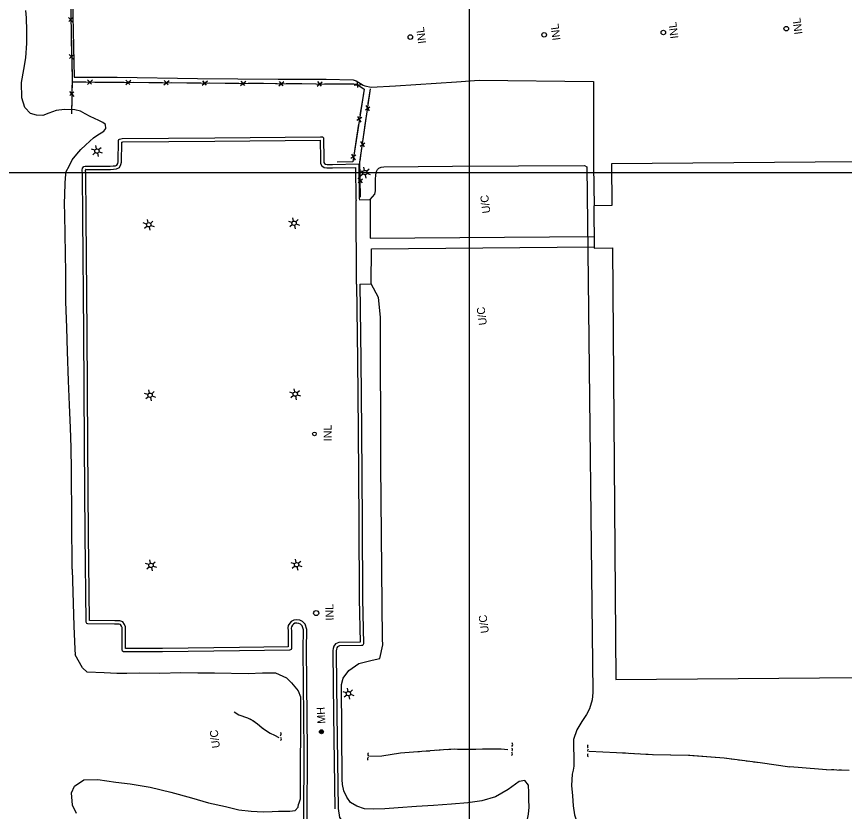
# Model space of a CAD drawing. Extents: x 353423 to 364002, y 127000 to 201942.
# Drawn here: x 360160 to 360781, y 145521 to 146117 of the extents above; entities that cross this region are included whole.
import ezdxf

# ---------------------------------------------------------------- set-up
doc = ezdxf.new("R2010")
doc.units = 0
for name, color, linetype in [('E_DTM_SlopeBottom', 7, 'Continuous'), ('E_LAND_BrushLine', 7, 'Continuous'), ('E_LAND_TreeLine', 7, 'Continuous'), ('E_MISCPROP', 7, 'Continuous'), ('E_STRUCT_WingWall', 7, 'Continuous'), ('E_UTL_ETransformer', 7, 'Continuous'), ('E_WTR_FlowLine', 7, 'Continuous')]:
    doc.layers.add(name, color=color, linetype=linetype)

msp = doc.modelspace()

# ---------------------------------------------------------------- linework, layer by layer
at = {"layer": 'E_DTM_SlopeBottom'}
for p, q in [((360199.39, 146116.27), (360202.7, 146112.62)), ((360202.63, 146116.17), (360199.52, 146113.31)), ((360199.97, 146088.43), (360203.28, 146084.78)), ((360203.21, 146088.33), (360200.1, 146085.46)), ((360213.51, 146066.08), (360217.36, 146069.39)), ((360213.71, 146069.42), (360216.56, 146066.13)), ((360242.21, 146065.86), (360246.07, 146069.17)), ((360242.41, 146069.2), (360245.27, 146065.91)), ((360270.92, 146065.64), (360274.78, 146068.95)), ((360271.12, 146068.98), (360273.98, 146065.69)), ((360299.63, 146065.42), (360303.48, 146068.73)), ((360299.83, 146068.76), (360302.68, 146065.47)), ((360328.33, 146065.2), (360332.19, 146068.51)), ((360328.53, 146068.54), (360331.39, 146065.25)), ((360357.04, 146064.98), (360360.89, 146068.29)), ((360357.24, 146068.32), (360360.1, 146065.03)), ((360385.74, 146064.76), (360389.6, 146068.07)), ((360385.95, 146068.1), (360388.8, 146064.81)), ((360413.62, 146065.52), (360418.68, 146065.98)), ((360415.72, 146068.12), (360416.14, 146063.79)), ((360200.21, 146060.64), (360203.39, 146056.88)), ((360203.45, 146060.42), (360200.23, 146057.68)), ((360421.91, 146046.89), (360425.37, 146049.16)), ((360425.03, 146046.27), (360422.4, 146050.33)), ((360419.19, 146041.3), (360415.52, 146038.96)), ((360415.92, 146041.99), (360418.62, 146037.69)), ((360418.03, 146019.84), (360421.49, 146022.12)), ((360421.15, 146019.23), (360418.52, 146023.29)), ((360414.75, 146012.94), (360411.08, 146010.6)), ((360411.48, 146013.62), (360414.18, 146009.33)), ((360419.77, 145992.3), (360416.53, 145995.89)), ((360416.6, 145992.41), (360419.65, 145995.21))]:
    msp.add_line(p, q, dxfattribs=at)
for points in [[(360736.08, 146400), (360635.72, 146398.95), (360465.67, 146395.7), (360239.27, 146391.3), (360241.33, 146335.74), (360197.4, 146294.39), (360202.1, 146069.83), (360201.69, 146043.88)], [(360201.24, 146110.89), (360201.47, 146099.57)], [(360201.47, 146099.57), (360201.68, 146089.62)], [(360201.82, 146083.04), (360202.05, 146071.73)], [(360202.05, 146071.73), (360202.1, 146069.83), (360201.97, 146061.78)], [(360202.07, 146067.96), (360415.57, 146066.33), (360420.93, 146062.43), (360412.4, 146007.9), (360400.66, 146007.62)], [(360202.07, 146067.96), (360212.33, 146067.88)], [(360219.11, 146067.83), (360230.77, 146067.74)], [(360230.77, 146067.74), (360241.03, 146067.66)], [(360247.81, 146067.61), (360259.48, 146067.52)], [(360259.48, 146067.52), (360269.74, 146067.44)], [(360276.52, 146067.39), (360288.18, 146067.3)], [(360288.18, 146067.3), (360298.44, 146067.22)], [(360305.23, 146067.17), (360316.89, 146067.08)], [(360316.89, 146067.08), (360327.15, 146067)], [(360333.93, 146066.95), (360345.6, 146066.86)], [(360345.6, 146066.86), (360355.86, 146066.78)], [(360362.64, 146066.73), (360374.3, 146066.64)], [(360374.3, 146066.64), (360384.56, 146066.56)], [(360391.35, 146066.51), (360403.01, 146066.42)], [(360403.01, 146066.42), (360413.27, 146066.34)], [(360418.27, 145981.37), (360417.78, 146007.77), (360425.67, 146062.77)], [(360419.2, 146063.69), (360420.93, 146062.43), (360419.46, 146053.03)], [(360424.09, 146051.78), (360425.67, 146062.77)], [(360201.86, 146055.2), (360201.69, 146043.88)], [(360419.46, 146053.03), (360417.87, 146042.89)], [(360421.79, 146035.72), (360423.18, 146045.39)], [(360416.83, 146036.19), (360415.02, 146024.67)], [(360420.21, 146024.73), (360421.79, 146035.72)], [(360415.02, 146024.67), (360413.43, 146014.53)], [(360417.91, 146008.68), (360419.3, 146018.34)], [(360412.32, 146007.9), (360400.66, 146007.62)], [(360417.97, 145997.59), (360417.78, 146007.77), (360417.91, 146008.68)], [(360418.27, 145981.37), (360418.09, 145991.13)]]:
    msp.add_lwpolyline(points, dxfattribs=at)
for centre, radius in [((360737.46, 146107.86), 1.7), ((360455.61, 146101.53), 1.7), ((360555.96, 146103.2), 1.7), ((360645.31, 146104.99), 1.7), ((360383.71, 145803.94), 1.37), ((360385.05, 145669.63), 1.9)]:
    msp.add_circle(centre, radius, dxfattribs=at)
for centre, radius, start, end in [((360357.27, 145578.97), 1.54, 299.55302, 45.79258), ((360357.55, 145575.39), 1.43, 302.07405, 48.31361), ((360530.8, 145571.04), 1.66, 303.98358, 50.22314), ((360589.73, 145569.74), 1.38, 128.25821, 234.49778), ((360425.11, 145563.59), 1.46, 125.09334, 231.3329), ((360530.69, 145564.07), 1.51, 306.1443, 52.38386), ((360531.04, 145567.24), 1.18, 305.69354, 51.9331), ((360589.65, 145563.12), 1.31, 130.8048, 237.04436), ((360589.55, 145566.68), 1.06, 125.86425, 232.10381), ((360424.93, 145560.44), 1.41, 122.51185, 228.75142)]:
    msp.add_arc(centre, radius, start, end, dxfattribs=at)
at = {"layer": 'E_LAND_BrushLine'}
for p, q in [((360219.08, 146016.61), (360216.6, 146017.44)), ((360220.32, 146017.66), (360219.82, 146020.13)), ((360221.93, 146017.12), (360223.77, 146018.82)), ((360222.25, 146015.52), (360224.69, 146014.68)), ((360219.45, 146014.95), (360217.48, 146013.27)), ((360220.97, 146014.45), (360221.48, 146011.89)), ((360421.19, 146001.56), (360420.7, 146004.03)), ((360419.95, 146000.52), (360417.47, 146001.35)), ((360420.32, 145998.86), (360418.35, 145997.18)), ((360421.84, 145998.35), (360422.35, 145995.8)), ((360422.8, 146001.03), (360424.64, 146002.73)), ((360423.12, 145999.42), (360425.56, 145998.58)), ((360368.14, 145963.58), (360367.64, 145966.05)), ((360257.88, 145961.34), (360255.4, 145962.17)), ((360258.25, 145959.68), (360256.28, 145958)), ((360259.12, 145962.38), (360258.62, 145964.85)), ((360260.73, 145961.85), (360262.57, 145963.55)), ((360261.05, 145960.24), (360263.49, 145959.41)), ((360366.9, 145962.53), (360364.42, 145963.36)), ((360367.27, 145960.87), (360365.3, 145959.19)), ((360368.79, 145960.36), (360369.3, 145957.81)), ((360369.75, 145963.04), (360371.59, 145964.74)), ((360370.07, 145961.44), (360372.51, 145960.6)), ((360259.77, 145959.17), (360260.28, 145956.62)), ((360260.14, 145834.59), (360259.64, 145837.06)), ((360261.74, 145834.05), (360263.58, 145835.76)), ((360367.72, 145834.37), (360365.24, 145835.2)), ((360368.97, 145835.41), (360368.47, 145837.88)), ((360370.57, 145834.88), (360372.41, 145836.58)), ((360258.89, 145833.55), (360256.41, 145834.38)), ((360259.26, 145831.89), (360257.29, 145830.2)), ((360260.78, 145831.38), (360261.29, 145828.83)), ((360262.06, 145832.45), (360264.5, 145831.61)), ((360368.09, 145832.71), (360366.12, 145831.03)), ((360369.61, 145832.2), (360370.12, 145829.65)), ((360370.89, 145833.27), (360373.33, 145832.44)), ((360259.61, 145705.95), (360257.13, 145706.78)), ((360260.85, 145706.99), (360260.35, 145709.46)), ((360262.46, 145706.46), (360264.3, 145708.16)), ((360262.78, 145704.85), (360265.22, 145704.02)), ((360368.76, 145706.46), (360366.28, 145707.29)), ((360370, 145707.51), (360369.51, 145709.98)), ((360371.61, 145706.97), (360373.45, 145708.67)), ((360371.93, 145705.37), (360374.37, 145704.53)), ((360259.98, 145704.29), (360258.01, 145702.61)), ((360261.5, 145703.78), (360262.01, 145701.23)), ((360369.13, 145704.8), (360367.16, 145703.12)), ((360370.65, 145704.3), (360371.16, 145701.74)), ((360408.9, 145610.87), (360408.4, 145613.34)), ((360410.51, 145610.34), (360412.35, 145612.04)), ((360407.66, 145609.83), (360405.18, 145610.66)), ((360408.03, 145608.17), (360406.06, 145606.49)), ((360409.55, 145607.66), (360410.06, 145605.11)), ((360410.83, 145608.73), (360413.27, 145607.9))]:
    msp.add_line(p, q, dxfattribs=at)
for centre in [(360220.67, 146016.05), (360421.54, 145999.96), (360259.47, 145960.78), (360368.49, 145961.97), (360369.31, 145833.81), (360260.48, 145832.99), (360261.2, 145705.39), (360370.35, 145705.9), (360409.25, 145609.27)]:
    msp.add_circle(centre, 1.64, dxfattribs=at)
at = {"layer": 'E_LAND_TreeLine'}
for p, q in [((360500, 145000), (360500, 148000)), ((359000, 146000), (363500, 146000)), ((359000, 146000), (363000, 146000)), ((360500, 143500), (360500, 146000))]:
    msp.add_line(p, q, dxfattribs=at)
at = {"layer": 'E_MISCPROP'}
for points in [[(360202.3, 146128.99), (360203.67, 146071.42), (360235.73, 146071.36), (360296.03, 146070.49), (360356.49, 146069.95), (360392.56, 146069.86), (360412.83, 146069.39), (360415.08, 146068.82), (360420.39, 146065.42), (360421.43, 146064.96), (360426.35, 146064.06), (360444.41, 146065.04), (360490.21, 146068.06), (360507.15, 146069.16), (360592.83, 146068.27), (360593, 146041.45), (360592.94, 146004.82), (360593.56, 145975.11)], [(360197.3, 145924.63), (360196.62, 145968.28), (360196.44, 145976.85), (360196.6, 145983.53), (360196.91, 145991.85), (360197.13, 145996.02), (360197.6, 146000.73), (360199.77, 146004.83), (360202.1, 146009.45), (360205.5, 146013.76), (360208.52, 146017.2), (360212.01, 146020.46), (360215.41, 146023.4), (360217.97, 146025.87), (360220.71, 146027.78), (360225.84, 146030.94), (360227.24, 146032.93), (360227.14, 146035.91), (360225.13, 146037.46), (360222.12, 146039.01), (360218.74, 146040.53), (360215.51, 146042.02), (360211.93, 146043.97), (360208.34, 146045.9), (360203.98, 146047.01), (360196.42, 146047.28), (360190.2, 146046.36), (360184.51, 146044.44), (360180.04, 146042.79), (360175.34, 146042.86), (360170.92, 146044.12), (360166.68, 146048.66), (360164.45, 146055.92), (360164.15, 146067.56), (360165.75, 146077.09), (360167.31, 146086.08), (360168.21, 146097), (360168.2, 146106.22), (360167.86, 146116.05), (360167.38, 146121.43)], [(360375.87, 145515.35), (360376.14, 145566.21), (360375.38, 145642.67), (360375.42, 145656.99), (360374.61, 145659.97), (360373.3, 145661.33), (360372.11, 145661.92), (360370.56, 145662.13), (360369.16, 145661.98), (360368, 145661.35), (360367.3, 145660.48), (360366.5, 145659.32), (360366.41, 145658.44), (360366.42, 145656.39), (360366.42, 145643.18), (360366.36, 145642.41), (360365.8, 145641.98), (360365.1, 145641.76), (360327.6, 145641.28), (360269.86, 145640.65), (360243.2, 145640.53), (360241.6, 145640.52), (360240.57, 145640.62), (360239.92, 145641.07), (360239.68, 145642.01), (360239.57, 145644.3), (360239.65, 145656.97), (360239.54, 145658.77), (360239.09, 145659.81), (360238.37, 145660.95), (360237.42, 145661.23), (360236.07, 145661.31), (360233.94, 145661.41), (360213.81, 145661.62), (360212.98, 145661.86), (360212.75, 145662.4), (360212.55, 145662.85), (360211.95, 145728.27), (360211.39, 145795.96), (360210.72, 145879.74), (360210.14, 145966.36), (360209.76, 145999.32), (360209.69, 146001.85), (360209.92, 146003.26), (360210.75, 146004.56), (360211.79, 146004.73), (360230.63, 146004.74), (360232.82, 146004.95), (360234.66, 146005.08), (360235.65, 146005.54), (360236.22, 146006.67), (360236.47, 146008.02), (360236.77, 146023.96), (360237, 146024.72), (360237.48, 146024.95), (360239.64, 146025.49), (360309.09, 146025.9), (360388.16, 146026.82), (360389.78, 146026.68), (360390.54, 146026.05), (360390.45, 146025.21), (360390.66, 146010.37), (360390.71, 146008.55), (360390.74, 146007.51), (360391.22, 146006.75), (360391.97, 146006.22), (360393.23, 146006.05), (360394.81, 146006.04), (360395.86, 146006.03), (360397.18, 146006.06), (360416.92, 146006.39), (360417.33, 145980.42), (360417.5, 145979.59)], [(360215.04, 145664.11), (360214.45, 145728.29), (360213.89, 145795.98), (360213.22, 145879.76), (360212.64, 145966.38), (360212.26, 145999.37), (360212.2, 146001.68), (360212.31, 146002.35), (360212.26, 146002.27), (360211.99, 146002.23), (360230.74, 146002.24), (360233.03, 146002.45), (360235.31, 146002.61), (360237.49, 146003.65), (360238.6, 146005.86), (360238.97, 146007.76), (360239.25, 146022.82)], [(360239.25, 146022.82), (360239.96, 146023), (360309.11, 146023.4), (360387.96, 146024.32)], [(360387.96, 146024.32), (360388.16, 146010.32), (360388.21, 146008.47), (360388.27, 146006.75), (360389.37, 146005), (360391.03, 146003.82), (360393.06, 146003.55), (360394.79, 146003.54), (360395.88, 146003.53), (360397.23, 146003.56), (360414.46, 146003.85), (360414.83, 145980.14), (360415.06, 145979.08)], [(360425.6, 145979.66), (360428.99, 145983.74), (360429.4, 145986.2), (360429.55, 145989.99), (360429.51, 145994.64), (360429.67, 145998.26), (360430.17, 146000.74), (360431.08, 146002.23), (360432.08, 146003.21), (360433.88, 146003.99), (360435.73, 146004.21), (360487.36, 146004.79), (360586.32, 146005.21), (360587.96, 146004.34), (360588.79, 145941.12), (360592.36, 145610.03), (360591.93, 145604.59), (360589.91, 145597.91), (360587.58, 145593.61), (360584.23, 145588.36), (360580.37, 145582.03), (360577.9, 145574.76), (360577.91, 145569.59), (360578.28, 145561.39), (360578.23, 145554.8), (360577.68, 145551.8), (360576.96, 145548.74), (360576.53, 145540.47)], [(360415.35, 145916.2), (360415.06, 145979.08)], [(360417.5, 145979.59), (360425.6, 145979.66), (360425.63, 145950.69), (360593.37, 145952.11)], [(360417.85, 145916.23), (360426.15, 145916.44), (360426.43, 145942.7), (360593.43, 145944.36)], [(360202.06, 145702.66), (360201.49, 145776.49), (360201.27, 145793.89), (360200.79, 145808.58), (360200.03, 145825.82), (360199.43, 145843.72), (360198.72, 145865.81), (360198, 145883.53), (360197.43, 145903.25), (360197.3, 145924.63)], [(360417.85, 145916.23), (360418.55, 145859.54), (360418.97, 145806.37), (360419.53, 145738), (360419.78, 145680.28), (360420.44, 145646.66), (360420.17, 145645.99), (360419.96, 145645.6), (360419.79, 145645.38), (360419.14, 145645.33), (360402.56, 145645.05), (360401.11, 145644.44), (360400.52, 145643.67), (360400.21, 145642.63), (360400.09, 145641.33), (360399.96, 145640.12), (360400.42, 145593.74), (360401.44, 145523)], [(360544.31, 145540.68), (360541.57, 145544.17), (360537.34, 145543.43), (360528.87, 145537.36), (360519.54, 145531.83), (360509.35, 145528.87), (360498.74, 145527.43), (360486.41, 145526.43), (360473, 145525.45), (360460.23, 145524.66), (360446.44, 145523.66), (360436.63, 145522.96), (360427.98, 145522.49), (360421.23, 145522.89), (360415.4, 145524.75), (360410.87, 145527.49), (360407.95, 145531.54), (360405.77, 145536.33), (360404.83, 145541.02), (360404.53, 145544.86), (360404.05, 145616.05), (360405.23, 145620.92), (360409.42, 145626.55), (360417.01, 145631.82), (360427.13, 145634.21), (360432.76, 145635.69), (360434.91, 145645.89), (360434.68, 145650), (360433.59, 145780.91), (360433.24, 145891.39), (360431.66, 145906.26), (360426.15, 145916.44)], [(360415.35, 145916.2), (360416.05, 145859.51), (360416.47, 145806.35), (360417.03, 145737.98), (360417.28, 145680.25), (360417.92, 145647.8)], [(360202.06, 145702.66), (360203.35, 145659.93), (360204.19, 145642.45), (360204.29, 145638.45)], [(360242.13, 145643.03), (360242.07, 145644.36), (360242.15, 145657.03), (360242.01, 145659.36), (360241.31, 145660.98), (360239.98, 145663.09), (360237.86, 145663.7), (360236.21, 145663.81), (360234.01, 145663.91), (360215.04, 145664.11)], [(360378.37, 145515.33), (360378.64, 145566.22), (360377.88, 145642.68), (360377.92, 145657.32), (360376.85, 145661.24), (360374.8, 145663.38), (360372.85, 145664.34), (360370.6, 145664.64), (360368.41, 145664.42), (360366.36, 145663.31), (360365.29, 145661.97), (360364.08, 145660.21), (360363.91, 145658.56), (360363.92, 145656.38), (360363.92, 145644.24)], [(360363.92, 145644.24), (360327.57, 145643.78), (360269.84, 145643.15), (360243.19, 145643.03), (360242.13, 145643.03)], [(360417.92, 145647.8), (360402.04, 145647.54), (360399.53, 145646.49), (360398.25, 145644.82), (360397.74, 145643.1), (360397.6, 145641.58), (360397.45, 145640.24), (360397.92, 145593.71), (360398.94, 145522.96)], [(360366.56, 145617.25), (360363.01, 145620.91), (360354.79, 145624.55), (360344.73, 145624.65), (360334.12, 145624.2), (360308.71, 145624.61), (360296.35, 145624.53), (360283.51, 145624.72), (360267.73, 145624.36), (360252.63, 145624.46), (360243.02, 145624.32), (360235.54, 145624.44), (360226.08, 145624.75), (360213.26, 145625.34), (360209.88, 145628.69), (360204.29, 145638.45)], [(360366.56, 145617.25), (360371.53, 145611.44), (360373.17, 145606.8), (360372.95, 145530.16), (360371.74, 145526.32)], [(360205.35, 145519.25), (360202.28, 145525.58), (360201.5, 145534.87), (360203.78, 145539.87), (360210.85, 145544.5), (360221.3, 145544.87), (360234.89, 145542.76), (360245.69, 145541.59), (360260.68, 145539.15), (360275.98, 145535.43), (360291.5, 145531.06), (360304.38, 145527.43), (360317.17, 145524.48), (360327.14, 145522.05), (360336.35, 145521.14), (360345.32, 145520.72), (360351.95, 145520.96), (360356.8, 145521.18), (360365.37, 145521.17), (360369.17, 145521.59), (360371.44, 145524.2), (360371.74, 145526.32)], [(360401.44, 145523), (360402.57, 145516.42), (360405.46, 145512.63), (360410.96, 145508.78), (360417.29, 145506.55), (360424.33, 145505.11), (360433.78, 145504.26), (360443.39, 145504.32), (360453.61, 145504.54), (360465.97, 145504.5), (360478.1, 145504.25), (360497.93, 145503.55), (360521.41, 145501.96), (360528.4, 145502.54), (360534.29, 145505), (360538.43, 145508.06), (360541.89, 145511.47), (360543.38, 145515.14), (360544.25, 145518.95), (360544.75, 145524.1), (360544.55, 145529.79), (360544.41, 145534.99), (360544.31, 145540.68)], [(360576.53, 145540.47), (360577.2, 145532.53), (360577.78, 145525.04), (360578.61, 145518.47), (360580.76, 145512.16), (360583.94, 145506.96), (360587.8, 145502.76), (360592.08, 145499.8), (360596.63, 145497.49), (360603.9, 145493.36)]]:
    msp.add_lwpolyline(points, dxfattribs=at)
at = {"layer": 'E_STRUCT_WingWall'}
for points in [[(360323.45, 145595.58), (360327.06, 145593.35), (360333.54, 145591.11), (360337.66, 145589.02), (360341.07, 145586.62), (360344.26, 145583.93), (360346.93, 145581.84), (360350.6, 145579.52), (360353.68, 145578.02), (360357.06, 145576.23)], [(360323.45, 145595.58), (360327.06, 145593.35), (360333.54, 145591.11), (360336.28, 145589.72)], [(360337.98, 145588.79), (360338.78, 145588.23)], [(360340.37, 145587.11), (360341.07, 145586.62), (360341.16, 145586.54)], [(360342.65, 145585.29), (360343.4, 145584.66)], [(360344.91, 145583.43), (360346.93, 145581.84), (360350.6, 145579.52), (360353.68, 145578.02), (360357.06, 145576.23)], [(360424.94, 145562.41), (360434.34, 145562.61), (360448.37, 145564.73), (360461.3, 145565.79), (360470.6, 145566.47), (360480.37, 145567.24), (360488.39, 145567.8), (360494.77, 145567.51), (360499.1, 145567.55), (360504.69, 145567.57), (360509.81, 145567.77), (360513.84, 145567.88), (360517.89, 145567.76), (360520.91, 145567.85), (360523.65, 145567.91), (360528.83, 145567.22)], [(360424.94, 145562.41), (360434.34, 145562.61), (360448.37, 145564.73), (360461.3, 145565.79), (360462.51, 145565.88)], [(360467.71, 145566.26), (360470.31, 145566.45)], [(360475.51, 145566.86), (360478.11, 145567.06)], [(360483.31, 145567.45), (360485.91, 145567.63)], [(360491.11, 145567.67), (360494.77, 145567.51), (360499.1, 145567.55), (360504.69, 145567.57), (360509.81, 145567.77), (360513.84, 145567.88), (360517.89, 145567.76), (360520.91, 145567.85), (360523.65, 145567.91), (360528.83, 145567.22)], [(360589.68, 145566.17), (360610.2, 145565.16), (360637.12, 145563.62), (360664.24, 145563.08), (360690.86, 145560.98), (360717.99, 145557.51), (360740.09, 145554.44)], [(360589.68, 145566.17), (360610.2, 145565.16), (360617.01, 145564.77)], [(360620.77, 145564.56), (360622.66, 145564.45)], [(360626.43, 145564.24), (360628.31, 145564.13)], [(360632.08, 145563.91), (360633.97, 145563.8)], [(360637.74, 145563.61), (360664.24, 145563.08), (360665.1, 145563.02)], [(360665.1, 145563.02), (360690.86, 145560.98), (360692.38, 145560.79)], [(360696.12, 145560.31), (360697.99, 145560.07)], [(360701.74, 145559.59), (360703.61, 145559.35)], [(360707.35, 145558.87), (360709.23, 145558.63)], [(360712.97, 145558.15), (360717.99, 145557.51), (360740.09, 145554.44)], [(360784.59, 145551.48), (360775.34, 145551.97), (360767.6, 145552.21), (360761.67, 145552.65), (360740.09, 145554.44)], [(360767.51, 145552.21), (360761.67, 145552.65), (360740.09, 145554.44)], [(360773.2, 145552.04), (360771.3, 145552.1)], [(360778.88, 145551.78), (360776.99, 145551.89)]]:
    msp.add_lwpolyline(points, dxfattribs=at)
at = {"layer": 'E_UTL_ETransformer'}
for centre, radius in [((360388.99, 145580.63), 1.5), ((360388.99, 145580.63), 1.22), ((360389.01, 145580.63), 0.968), ((360389.01, 145580.6), 0.605)]:
    msp.add_circle(centre, radius, dxfattribs=at)
at = {"layer": 'E_WTR_FlowLine'}
msp.add_lwpolyline([(360881.23, 146008.63), (360606.54, 146006.39), (360606.8, 145975.22), (360593.18, 145975.11), (360593.44, 145943.37), (360607.12, 145943.48), (360609.74, 145619.76), (360945.85, 145622.49)], dxfattribs=at)

# ---------------------------------------------------------------- texts
at = {"layer": 'E_DTM_SlopeBottom'}
for rotation, p in [(97.46656, (360749.6, 146103.9)), (97.46656, (360467.42, 146096.98)), (97.46656, (360568.29, 146099.44)), (97.46656, (360656.59, 146100.75)), (90.94362, (360396.72, 145798.53)), (90.94362, (360398.12, 145664.1))]:
    msp.add_text('INL', height=6, rotation=rotation, dxfattribs=at).set_placement(p)
at = {"layer": 'E_MISCPROP'}
for p in [(360515.72, 145969.78), (360513.06, 145885.87), (360514.55, 145654.95), (360312.92, 145568.76)]:
    msp.add_text('U/C', height=6, rotation=97.46656, dxfattribs=at).set_placement(p)
at = {"layer": 'E_UTL_ETransformer'}
msp.add_text('MH', height=6, rotation=92.87288, dxfattribs=at).set_placement((360392, 145586.84))

doc.saveas('drawing.dxf')
